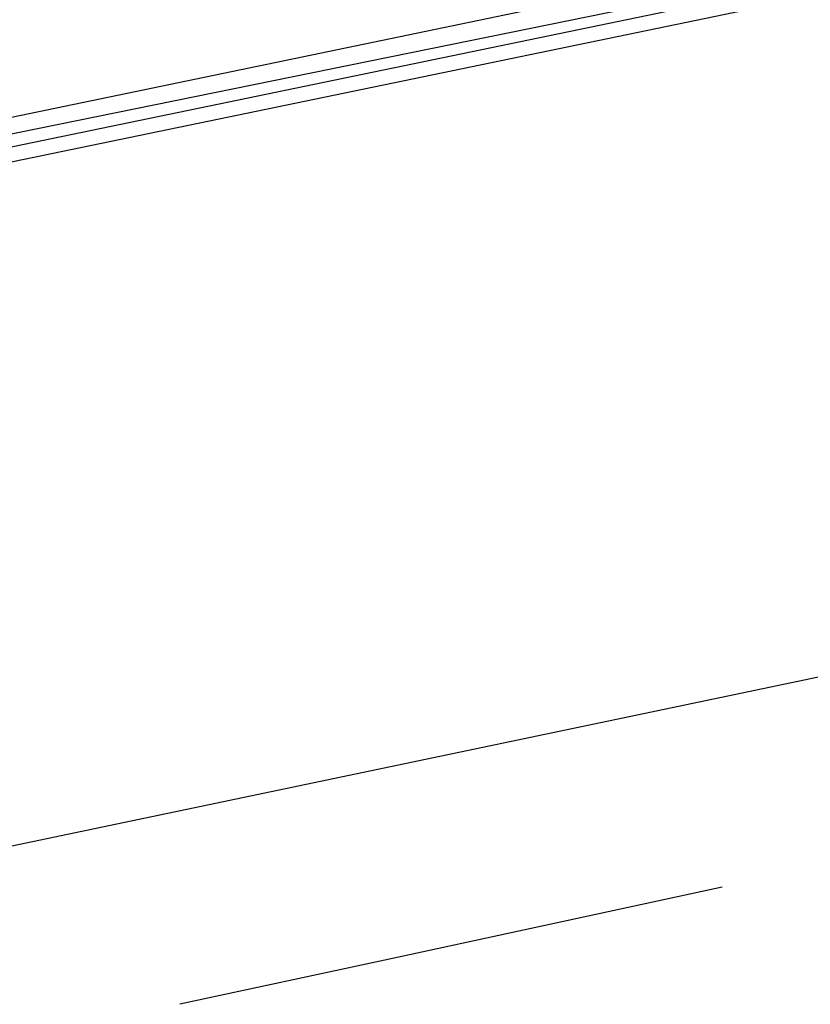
# Model space of a CAD drawing. Header units: feet. Extents: x -79 to 198, y -22 to 181.
# Tile 644 of 656: x 64.121 to 64.84, y 150.738 to 151.633. Entities that reach past the tile are written whole.
import ezdxf

# ---------------------------------------------------------------- set-up
doc = ezdxf.new("R2010")
doc.units = ezdxf.units.FT
doc.layers.add('A-LINEA', color=7, linetype='CONTINUOUS')

msp = doc.modelspace()

# ---------------------------------------------------------------- linework, layer by layer
at = {"layer": 'A-LINEA'}
msp.add_line((67.6267, 151.6178), (64, 150.8578), dxfattribs=at)
msp.add_line((67.6267, 151.6178), (64, 150.8578), dxfattribs=at)
for points in [[(67.6133, 152.2711), (63.76, 151.4711), (63.76, 151.4578), (67.6267, 152.2444), (67.6267, 152.2578), (67.6133, 152.2711)], [(67.6133, 152.2711), (63.76, 151.4711), (63.76, 151.4578), (67.6267, 152.2444), (67.6267, 152.2578), (67.6133, 152.2711)], [(67.6267, 152.2444), (63.76, 151.4444), (63.76, 151.4311), (67.6267, 152.2311), (67.6267, 152.2444)], [(67.6267, 152.2444), (63.76, 151.4444), (63.76, 151.4311), (67.6267, 152.2311), (67.6267, 152.2444)], [(64.76, 150.8444), (64.4533, 150.7778), (64.2667, 150.7378)], [(64.76, 150.8444), (64.4533, 150.7778), (64.2667, 150.7378)]]:
    msp.add_lwpolyline(points, dxfattribs=at)

doc.saveas('drawing.dxf')
